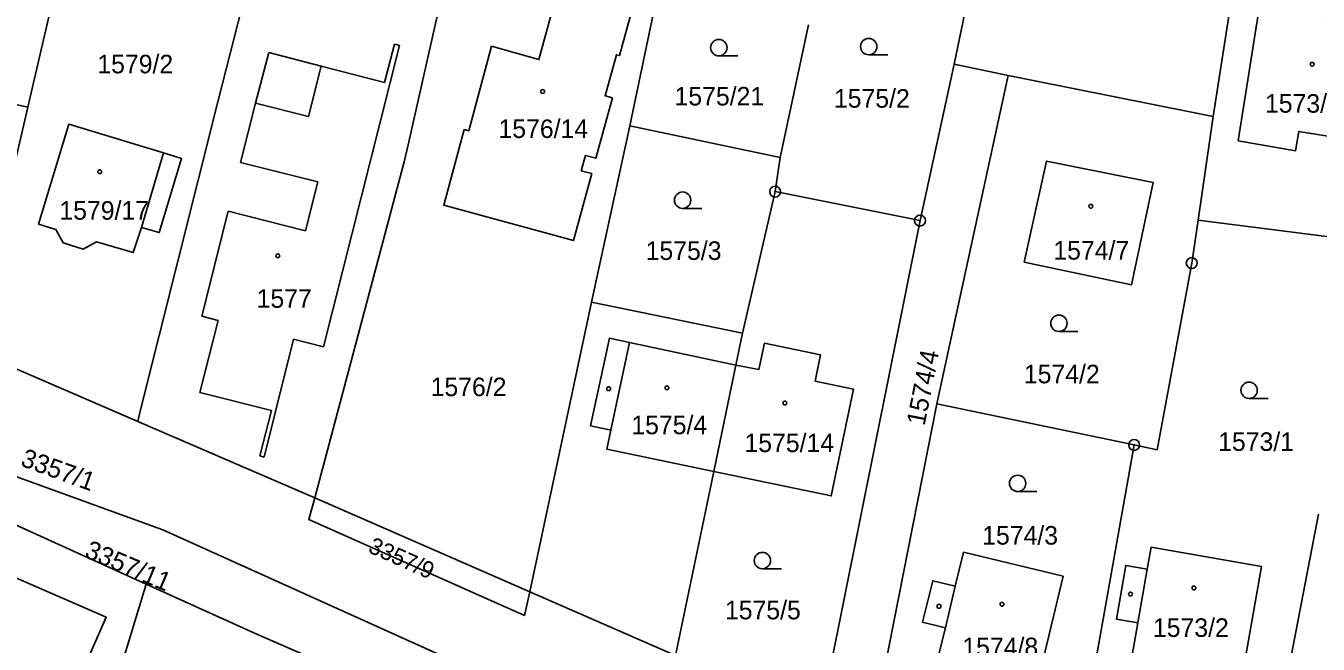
# Model space of a CAD drawing. Extents: x -733394 to -722299, y -1082822 to -1075049.
# Drawn here: x -728043.3 to -727924.8, y -1078652.2 to -1078595.6 of the extents above; entities that cross this region are included whole.
import ezdxf

# ---------------------------------------------------------------- set-up
doc = ezdxf.new("R2010")
doc.units = 0
for name, color, linetype in [('Hranice parcel', 7, 'Continuous'), ('Parcelní čísla', 7, 'Continuous'), ('Vnitřní kresba', 7, 'Continuous'), ('Značky bodu BP', 7, 'Continuous'), ('Značky budov', 7, 'Continuous'), ('Značky kultur', 7, 'Continuous')]:
    doc.layers.add(name, color=color, linetype=linetype)

msp = doc.modelspace()

# ---------------------------------------------------------------- linework, layer by layer
at = {"layer": 'Hranice parcel'}
for p, q in [((-727952.67, -1078572.06), (-727958.2, -1078599.08)), ((-728043.13, -1078603.02), (-728036.61, -1078575.22)), ((-727931.38, -1078584.11), (-727934.46, -1078603.87)), ((-727985.22, -1078591.73), (-727987.95, -1078604.73)), ((-727971.57, -1078595.46), (-727974.15, -1078607.63)), ((-727958.2, -1078599.08), (-727961.34, -1078613.41)), ((-727953.25, -1078600.12), (-727958.2, -1078599.08)), ((-727953.25, -1078600.12), (-727959.79, -1078630.21)), ((-727934.46, -1078603.87), (-727953.25, -1078600.12)), ((-728047.17, -1078602.08), (-728043.13, -1078603.02)), ((-728043.13, -1078603.02), (-728048.33, -1078625.22)), ((-727934.46, -1078603.87), (-727935.85, -1078613.36)), ((-727987.95, -1078604.73), (-727991.44, -1078620.88)), ((-727974.15, -1078607.63), (-727987.95, -1078604.73)), ((-727974.15, -1078607.63), (-727974.62, -1078610.76)), ((-727977.61, -1078623.72), (-727974.62, -1078610.76)), ((-727974.62, -1078610.76), (-727961.34, -1078613.41)), ((-727961.34, -1078613.41), (-727970.51, -1078659.19)), ((-727935.85, -1078613.36), (-727920.36, -1078615.35)), ((-727991.44, -1078620.88), (-727997.12, -1078647.44)), ((-727991.44, -1078620.88), (-727977.61, -1078623.72)), ((-727978.22, -1078626.66), (-727977.61, -1078623.72)), ((-728048.33, -1078625.22), (-728033.05, -1078631.82)), ((-727980.24, -1078636.41), (-727978.22, -1078626.66)), ((-727959.79, -1078630.21), (-727941.71, -1078633.98)), ((-728033.05, -1078631.82), (-728016.81, -1078638.84)), ((-727947.93, -1078668.97), (-727941.71, -1078633.98)), ((-727983.74, -1078653.28), (-727980.24, -1078636.41)), ((-728016.81, -1078638.84), (-727997.12, -1078647.44)), ((-727924.81, -1078640.34), (-727928.82, -1078661.22)), ((-727997.12, -1078647.44), (-727983.74, -1078653.28))]:
    msp.add_line(p, q, dxfattribs=at)
for points in [[(-728022.41, -1078589.58), (-728025.69, -1078602.53), (-728032.9, -1078631.24), (-728033.05, -1078631.82)], [(-727991.05, -1078607.7), (-727992.01, -1078607.44), (-727992.39, -1078608.84), (-727991.43, -1078609.1), (-727993.1, -1078615.24), (-728004.99, -1078611.99), (-728003.11, -1078605.07), (-728002.7, -1078605.18), (-728000.61, -1078597.43), (-727996.27, -1078598.65), (-727993.81, -1078589.61), (-727987.02, -1078591.48), (-727988.89, -1078598.29), (-727989.17, -1078598.21), (-727990.2, -1078601.97), (-727989.54, -1078602.16), (-727991.05, -1078607.7)], [(-728005.33, -1078593.44), (-728008.27, -1078606.47), (-728008.62, -1078608.03), (-728016.66, -1078638.26), (-728016.81, -1078638.84)], [(-727924.14, -1078594.71), (-727924.13, -1078594.66), (-727923.2, -1078594.81), (-727923.23, -1078595.06), (-727919.38, -1078595.67), (-727921.09, -1078606.13), (-727926.62, -1078605.25), (-727926.92, -1078607.01), (-727932.17, -1078606.1), (-727930.22, -1078593.75), (-727924.14, -1078594.71)], [(-728236.44, -1078601.88), (-728184.73, -1078607.59), (-728136.53, -1078614.61), (-728114.26, -1078617.86), (-728096.5, -1078623.82), (-728082.89, -1078626.82), (-728057.98, -1078631.9), (-728030.74, -1078641.77), (-727951.25, -1078677.65), (-727947.16, -1078679.75), (-727934.79, -1078686.09), (-727910.54, -1078694.98), (-727885.53, -1078704.16), (-727882.04, -1078704.79), (-727876.43, -1078705.79)], [(-728040.56, -1078614.24), (-728042.13, -1078613.73), (-728039.37, -1078604.58), (-728030.69, -1078607.21), (-728029.02, -1078607.72), (-728031.07, -1078614.52), (-728032.7, -1078614.06), (-728033.46, -1078616.35), (-728036.83, -1078615.36), (-728038.04, -1078616.02), (-728039.88, -1078615.45), (-728040.56, -1078614.24)], [(-727939.98, -1078609.92), (-727941.95, -1078619.3), (-727951.79, -1078617.23), (-727949.75, -1078607.95), (-727939.98, -1078609.92)], [(-727941.71, -1078633.98), (-727939.61, -1078634.42), (-727936.43, -1078617.31), (-727935.85, -1078613.36)], [(-728128.78, -1078617.04), (-728114.53, -1078619.18), (-728110.94, -1078619.72), (-728114.66, -1078619.85), (-728115.36, -1078619.88), (-728118.66, -1078622.25), (-728117.67, -1078623.63), (-728115.35, -1078623.21), (-728111.88, -1078622.59), (-728098.02, -1078624.96), (-728089.7, -1078626.5), (-728082.56, -1078627.95), (-728069.92, -1078631.26), (-728060.32, -1078634.6), (-728058.71, -1078635.24), (-728055.71, -1078636.11), (-728032.26, -1078646.75)], [(-727978.22, -1078626.66), (-727976.1, -1078627.06), (-727975.6, -1078624.66), (-727970.46, -1078625.73), (-727970.96, -1078628.13), (-727967.44, -1078628.86), (-727969.47, -1078638.65), (-727980.24, -1078636.41)], [(-727959.79, -1078630.21), (-727965.47, -1078659.02), (-727964.32, -1078661.82)], [(-727997.12, -1078647.44), (-727997.58, -1078649.61), (-728017.37, -1078640.81), (-728016.81, -1078638.84)], [(-727940.16, -1078643.35), (-727930.05, -1078645.12), (-727931.82, -1078655.22), (-727941.92, -1078653.45), (-727941.37, -1078650.3), (-727943.34, -1078649.95), (-727942.48, -1078645.03), (-727940.51, -1078645.37), (-727940.16, -1078643.35)], [(-728041.22, -1078661.83), (-728035.95, -1078649.77), (-728048.75, -1078644.21), (-728053.95, -1078656.23), (-728041.22, -1078661.83)], [(-727948.22, -1078646), (-727950.6, -1078655.96), (-727959.76, -1078653.78), (-727959.01, -1078650.74), (-727961.1, -1078650.22), (-727960.17, -1078646.43), (-727958.12, -1078646.94), (-727957.35, -1078643.82), (-727948.22, -1078646)], [(-728032.26, -1078646.75), (-728048.79, -1078701.05), (-728057.74, -1078722.08), (-728060.91, -1078728.92), (-728061.42, -1078735.22)], [(-727993.1, -1078663.95), (-728022.08, -1078651.36), (-728032.26, -1078646.75)]]:
    msp.add_lwpolyline(points, dxfattribs=at)
at = {"layer": 'Vnitřní kresba'}
for p, q in [((-728009.06, -1078597.36), (-728016.02, -1078625)), ((-728010.42, -1078600.76), (-728009.5, -1078597.23)), ((-728009.5, -1078597.23), (-728009.06, -1078597.36)), ((-728021.04, -1078598), (-728022.24, -1078602.65)), ((-728016.22, -1078599.25), (-728021.04, -1078598)), ((-728017.4, -1078603.87), (-728016.22, -1078599.25)), ((-728016.22, -1078599.25), (-728010.42, -1078600.76)), ((-728023.63, -1078608.08), (-728022.24, -1078602.65)), ((-728022.24, -1078602.65), (-728017.4, -1078603.87)), ((-728030.69, -1078607.21), (-728032.7, -1078614.06)), ((-728016.55, -1078609.87), (-728023.63, -1078608.08)), ((-728017.68, -1078614.36), (-728016.55, -1078609.87)), ((-728027.18, -1078622.17), (-728024.76, -1078612.56)), ((-728024.76, -1078612.56), (-728017.68, -1078614.36)), ((-728025.68, -1078622.56), (-728027.18, -1078622.17)), ((-728027.34, -1078629.16), (-728025.68, -1078622.56)), ((-728018.76, -1078624.29), (-728020.42, -1078630.92)), ((-728016.02, -1078625), (-728018.76, -1078624.29)), ((-727989.81, -1078624.2), (-727991.53, -1078632.23)), ((-727987.96, -1078624.59), (-727989.81, -1078624.2)), ((-727987.96, -1078624.59), (-727989.68, -1078632.63)), ((-727978.22, -1078626.66), (-727987.96, -1078624.59)), ((-728020.8, -1078630.82), (-728027.34, -1078629.16)), ((-728021.84, -1078634.99), (-728020.8, -1078630.82)), ((-728020.42, -1078630.92), (-728021.46, -1078635.1)), ((-727989.68, -1078632.63), (-727991.53, -1078632.23)), ((-727989.68, -1078632.63), (-727990.06, -1078634.38)), ((-728021.46, -1078635.1), (-728021.84, -1078634.99)), ((-727990.06, -1078634.38), (-727980.24, -1078636.41)), ((-727941.37, -1078650.3), (-727940.51, -1078645.37)), ((-727958.12, -1078646.94), (-727959.01, -1078650.74))]:
    msp.add_line(p, q, dxfattribs=at)
at = {"layer": 'Značky bodu BP'}
for centre, radius in [((-727974.62, -1078610.76), 0.5), ((-727974.62, -1078610.76), 0.0303), ((-727961.34, -1078613.41), 0.5), ((-727961.34, -1078613.41), 0.0303), ((-727936.43, -1078617.31), 0.5), ((-727936.43, -1078617.31), 0.0303), ((-727941.71, -1078633.98), 0.5), ((-727941.71, -1078633.98), 0.0303)]:
    msp.add_circle(centre, radius, dxfattribs=at)
at = {"layer": 'Značky budov'}
for centre in [(-727925.39, -1078599.08), (-727995.93, -1078601.58), (-728036.53, -1078608.93), (-727945.68, -1078612.1), (-728020.2, -1078616.65), (-727989.88, -1078628.83), (-727984.54, -1078628.75), (-727973.73, -1078630.14), (-727936.23, -1078647.09), (-727953.83, -1078648.59), (-727942.04, -1078647.65), (-727959.6, -1078648.78)]:
    msp.add_circle(centre, 0.175, dxfattribs=at)
at = {"layer": 'Značky kultur'}
for p, q in [((-727979.78, -1078598.31), (-727978.03, -1078598.31)), ((-727966.04, -1078598.21), (-727964.29, -1078598.21)), ((-727983.1, -1078612.29), (-727981.35, -1078612.29)), ((-727948.61, -1078623.58), (-727946.86, -1078623.58)), ((-727931.17, -1078629.72), (-727929.42, -1078629.72)), ((-727952.39, -1078638.26), (-727950.64, -1078638.26)), ((-727975.79, -1078645.33), (-727974.04, -1078645.33))]:
    msp.add_line(p, q, dxfattribs=at)
for centre in [(-727979.78, -1078597.56), (-727966.04, -1078597.46), (-727983.1, -1078611.54), (-727948.61, -1078622.83), (-727931.17, -1078628.97), (-727952.39, -1078637.51), (-727975.79, -1078644.58)]:
    msp.add_circle(centre, 0.75, dxfattribs=at)

# ---------------------------------------------------------------- texts
at = {"layer": 'Parcelní čísla'}
for s, p in [('1579/2', (-728036.75, -1078599.91)), ('1575/21', (-727983.84, -1078602.86)), ('1575/2', (-727969.23, -1078603.06)), ('1573/12', (-727929.72, -1078603.52)), ('1576/14', (-727999.98, -1078605.84)), ('1579/17', (-728040.23, -1078613.33)), ('1575/3', (-727986.49, -1078617.02)), ('1574/7', (-727949.12, -1078616.99)), ('1577', (-728022.15, -1078621.41)), ('1574/2', (-727951.82, -1078628.33)), ('1576/2', (-728006.2, -1078629.51)), ('1575/4', (-727987.8, -1078633)), ('1575/14', (-727977.43, -1078634.64)), ('1573/1', (-727934.01, -1078634.53)), ('1574/3', (-727955.64, -1078643.12)), ('1575/5', (-727979.22, -1078649.97)), ('1573/2', (-727939.99, -1078651.58)), ('1574/8', (-727957.46, -1078653.35))]:
    msp.add_text(s, height=1.7, dxfattribs=at).set_placement(p)
for s, height, rotation, p in [('1574/4', 1.7, 79, (-727960.92, -1078632.28)), ('3357/1', 1.7, 340, (-728043.88, -1078635.86)), ('3357/9', 1.53, 336, (-728012.02, -1078643.78)), ('3357/11', 1.7, 337, (-728038.02, -1078644.23))]:
    msp.add_text(s, height=height, rotation=rotation, dxfattribs=at).set_placement(p)

doc.saveas('drawing.dxf')
